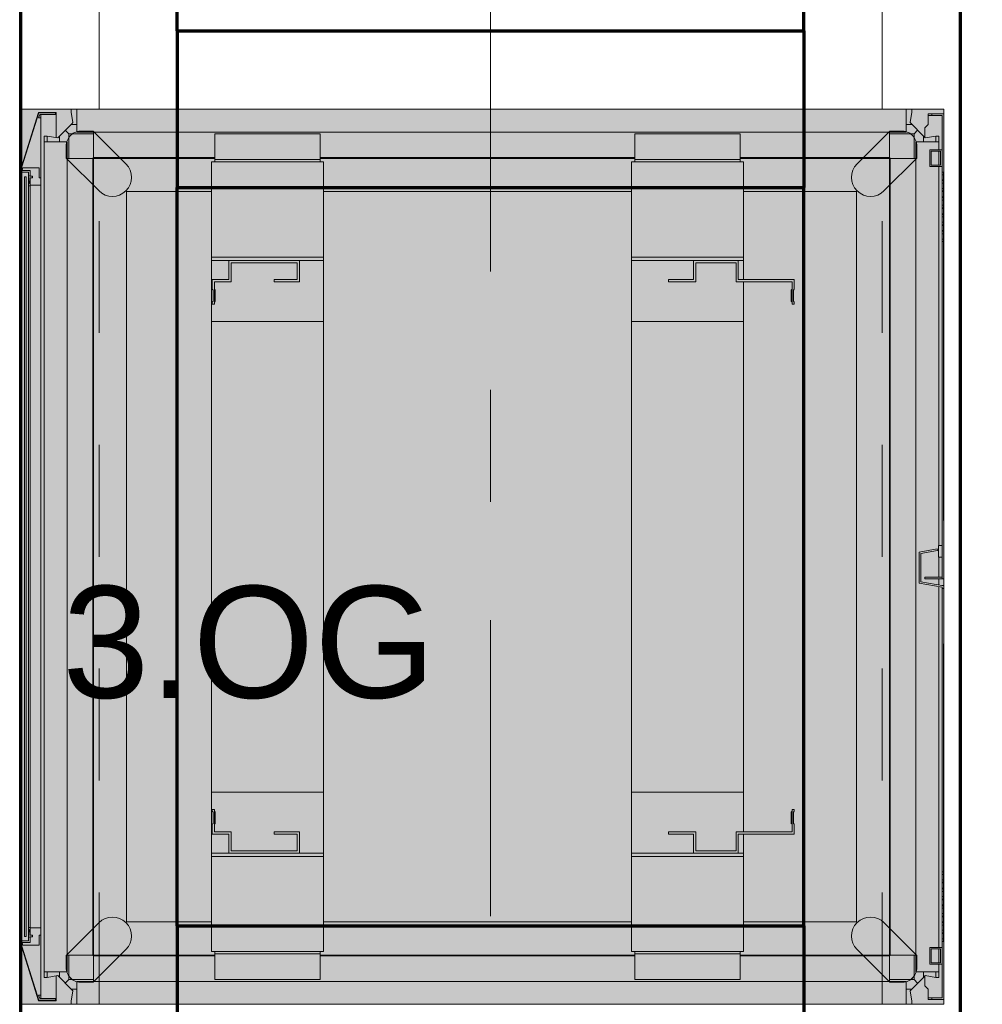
# Model space of a CAD drawing. Header units: metres. Extents: x -4 to 100, y -11 to 17.
# Tile 302 of 656: x 32.509 to 33.37, y 2.59 to 3.47. Entities that reach past the tile are written whole.
import ezdxf

# ---------------------------------------------------------------- set-up
doc = ezdxf.new("R2010")
doc.units = ezdxf.units.M
doc.header["$MEASUREMENT"] = 0
for name, pattern in [('Achse', [0.2, 0.1, -0.05, 0, -0.05]), ('Strichlinie doppelt', [0.546806, 0.264583, -0.105833, 0.070556, -0.105833]), ('Wipeout_Contour', [1, 0, -1])]:
    doc.linetypes.add(name, pattern=pattern)
for name, color, linetype in [('152 - Bemaßung_ Beschriftung.Ausbau', 7, 'Continuous'), ('451 - Universal.Achsen Raster', 7, 'Continuous'), ('653 - Abdeckung.TB Verkofferung', 7, 'Continuous'), ('Neubau_612 - Struktur.Stahlbau', 7, 'Continuous'), ('Neubau_701 - Einrichtung.Möbel', 7, 'Continuous')]:
    doc.layers.add(name, color=color, linetype=linetype)
doc.styles.add('ERSTELLTER_STIL_2', font='txt')
doc.dimstyles.new('ERSTELLTER_STIL__3', dxfattribs={"dimtxt": 0.1, "dimasz": 0.0532, "dimexe": 0.18, "dimexo": 0.0625, "dimgap": 0, "dimtad": 1, "dimzin": 0, "dimdsep": 46, "dimtxsty": 'ERSTELLTER_STIL_2', "dimblk": 'ARROWHEAD_2', "dimblk1": 'ARROWHEAD_2', "dimblk2": 'ARROWHEAD_2', "dimcen": 0.09, "dimse1": 1, "dimse2": 1, "dimclrd": 7, "dimclre": 7, "dimclrt": 7, "dimazin": 0, "dimtfac": 1, "dimtdec": 4, "dimtmove": 0, "dimatfit": 3, "dimfxl": 1, "dimtolj": 1, "dimtzin": 0, "dimarcsym": 0})
doc.dimstyles.new('ERSTELLTER_STIL__5', dxfattribs={"dimtxt": 0.1, "dimasz": 0.0532, "dimexe": 0.18, "dimexo": 0.0625, "dimgap": 0, "dimtad": 1, "dimtih": 1, "dimtoh": 1, "dimzin": 0, "dimdsep": 46, "dimtxsty": 'ERSTELLTER_STIL_2', "dimblk": 'ARROWHEAD_2', "dimblk1": 'ARROWHEAD_2', "dimblk2": 'ARROWHEAD_2', "dimcen": 0.09, "dimse1": 1, "dimse2": 1, "dimclrd": 7, "dimclre": 7, "dimclrt": 7, "dimazin": 0, "dimtfac": 1, "dimtdec": 4, "dimtmove": 0, "dimatfit": 3, "dimfxl": 1, "dimtolj": 1, "dimtzin": 0, "dimarcsym": 0})

# ---------------------------------------------------------------- blocks, each defined once
blk = doc.blocks.new('*D494')
at = {"layer": '152 - Bemaßung_ Beschriftung.Ausbau', "color": 7, "linetype": 'Continuous', "lineweight": 5}
for p, q in [((29.41997, -4.6125), (29.41997, -4.5075)), ((29.28018, -4.525), (29.23977, -4.595)), ((29.44018, -4.525), (29.39977, -4.595)), ((29.25997, -4.56), (29.41997, -4.56)), ((29.41997, -4.56), (36.45999, -4.56))]:
    blk.add_line(p, q, dxfattribs=at)
blk = doc.blocks.new('ARROWHEAD_2')
at = {"color": 0, "linetype": 'Continuous', "lineweight": 0}
for p, q in [((-0.378, -0.655), (0.378, 0.655)), ((0, 0), (-1, 0))]:
    blk.add_line(p, q, dxfattribs=at)
blk = doc.blocks.new('*D495')
at = {"layer": '152 - Bemaßung_ Beschriftung.Ausbau', "color": 7, "linetype": 'Continuous', "lineweight": 5}
for p, q in [((36.45999, -4.6125), (36.45999, -4.5075)), ((29.44018, -4.525), (29.39977, -4.595)), ((36.4802, -4.525), (36.43978, -4.595)), ((29.41997, -4.56), (36.45999, -4.56)), ((36.45999, -4.56), (36.59999, -4.56))]:
    blk.add_line(p, q, dxfattribs=at)
at = {"layer": '152 - Bemaßung_ Beschriftung.Ausbau', "color": 7, "lineweight": 5, "char_height": 0.1, "attachment_point": 7, "style": 'ERSTELLTER_STIL_2'}
for s, insert in [('\\A1;{\\pql;\\fArial|b0|i0|c0|p38;7,04}', (32.73107, -4.54)), ('\\A1;{\\pql;\\fArial|b0|i0|c0|p38;14}', (36.28799, -4.54))]:
    blk.add_mtext(s, dxfattribs=dict(at, insert=insert))
blk = doc.blocks.new('*D667')
at = {"layer": '152 - Bemaßung_ Beschriftung.Ausbau', "color": 7, "linetype": 'Continuous', "lineweight": 5}
for p, q in [((32.21061, 5.21019), (32.28061, 5.16978)), ((32.29811, 5.18998), (32.19311, 5.18998)), ((32.24561, 3.38999), (32.24561, 5.18998)), ((32.21061, 3.4102), (32.28061, 3.36978)), ((32.29811, 3.38999), (32.19311, 3.38999))]:
    blk.add_line(p, q, dxfattribs=at)
at = {"layer": '152 - Bemaßung_ Beschriftung.Ausbau', "color": 7, "lineweight": 5, "insert": (32.22561, 4.15696), "char_height": 0.1, "attachment_point": 7, "rotation": 90, "style": 'ERSTELLTER_STIL_2'}
blk.add_mtext('\\A1;{\\pql;\\fArial|b0|i0|c0|p38;1,80}', dxfattribs=at)
blk = doc.blocks.new('*D669')
at = {"layer": '152 - Bemaßung_ Beschriftung.Ausbau', "color": 7, "linetype": 'Continuous', "lineweight": 5}
for p, q in [((34.17469, 5.8285), (34.17469, 5.86273)), ((34.20969, 5.80829), (34.13969, 5.84871)), ((34.22719, 5.8285), (34.12219, 5.8285)), ((34.17469, 0.255), (34.17469, 5.8285)), ((34.13969, 0.27521), (34.20969, 0.23479)), ((34.22719, 0.255), (34.12219, 0.255)), ((34.17469, 0.22077), (34.17469, 0.255))]:
    blk.add_line(p, q, dxfattribs=at)
at = {"layer": '152 - Bemaßung_ Beschriftung.Ausbau', "color": 7, "lineweight": 5, "insert": (34.17409, 2.85864), "char_height": 0.1, "attachment_point": 7, "rotation": 90, "style": 'ERSTELLTER_STIL_2'}
blk.add_mtext('\\A1;{\\pql;\\fArial|b0|i0|c0|p38;5,57\\fArial|b0|i0|c0|p38;\\A1{\\H.66x;\\S35^  ;}}', dxfattribs=at)
blk = doc.blocks.new('*D713')
at = {"layer": '152 - Bemaßung_ Beschriftung.Ausbau', "color": 7, "linetype": 'Continuous', "lineweight": 5}
for p, q in [((45.78033, 0.245), (45.78033, 3.72)), ((45.74533, 0.26521), (45.81533, 0.22479)), ((45.83283, 0.245), (45.72783, 0.245)), ((45.78033, 0.005), (45.78033, 0.245)), ((45.74533, 0.02521), (45.81533, -0.01521)), ((45.83283, 0.005), (45.72783, 0.005)), ((45.78033, -0.07), (45.78033, 0.005))]:
    blk.add_line(p, q, dxfattribs=at)
at = {"color": 254, "linetype": 'Wipeout_Contour', "lineweight": 0, "ltscale": 182.403055}
blk.add_wipeout([(45.66937, -0.10529), (45.66937, 0.06354), (45.52651, 0.06354), (45.52651, -0.10529)], dxfattribs=at).dxf.layer = '152 - Bemaßung_ Beschriftung.Ausbau'
at = {"color": 254, "linetype": 'Wipeout_Contour', "lineweight": 0, "ltscale": 182.853328}
blk.add_wipeout([(45.77908, 0.03036), (45.77908, 0.21964), (45.64158, 0.21964), (45.64158, 0.03036)], dxfattribs=at).dxf.layer = '152 - Bemaßung_ Beschriftung.Ausbau'
at = {"layer": '152 - Bemaßung_ Beschriftung.Ausbau', "color": 7, "lineweight": 5, "insert": (45.76033, 0.04911), "char_height": 0.1, "attachment_point": 7, "rotation": 90, "style": 'ERSTELLTER_STIL_2'}
blk.add_mtext('\\A1;{\\pql;\\fArial|b0|i0|c0|p38;24}', dxfattribs=at)
blk = doc.blocks.new('*D714')
at = {"layer": '152 - Bemaßung_ Beschriftung.Ausbau', "color": 7, "linetype": 'Continuous', "lineweight": 5}
for p, q in [((45.74533, 3.7402), (45.81533, 3.69979)), ((45.83283, 3.72), (45.72783, 3.72)), ((45.78033, 0.245), (45.78033, 3.72)), ((45.74533, 0.26521), (45.81533, 0.22479))]:
    blk.add_line(p, q, dxfattribs=at)
at = {"layer": '152 - Bemaßung_ Beschriftung.Ausbau', "color": 7, "lineweight": 5, "char_height": 0.1, "attachment_point": 7, "rotation": 90, "style": 'ERSTELLTER_STIL_2'}
for s, insert in [('\\A1;{\\pql;\\fArial|b0|i0|c0|p38;17\\fArial|b0|i0|c0|p38;\\A1{\\H.66x;\\S5^  ;}}', (45.76142, 3.49791)), ('\\A1;{\\pql;\\fArial|b0|i0|c0|p38;3,47\\fArial|b0|i0|c0|p38;\\A1{\\H.66x;\\S5^  ;}}', (45.77974, 1.7235))]:
    blk.add_mtext(s, dxfattribs=dict(at, insert=insert))

msp = doc.modelspace()

# ---------------------------------------------------------------- hatches: boundary and pattern name
at = {"layer": '653 - Abdeckung.TB Verkofferung', "linetype": 'Continuous', "lineweight": 0, "true_color": 0x1c1c1c}
msp.add_hatch(color=250, dxfattribs=at).paths.add_polyline_path([(32.50908, 3.38999), (33.33503, 3.38999), (33.33503, 2.58999), (32.50908, 2.58999)])
at = {"layer": '653 - Abdeckung.TB Verkofferung', "linetype": 'Continuous', "lineweight": 13, "true_color": 0x737373}
for points in [[(32.60402, 3.34106), (32.57476, 3.37032), (32.5647, 3.37032, 0.442652), (32.55072, 3.35701), (32.55072, 3.34628), (32.57998, 3.31702, 1)], [(33.25762, 3.34106), (33.28688, 3.37032), (33.29694, 3.37032, -0.442652), (33.31092, 3.35701), (33.31092, 3.34628), (33.28166, 3.31702, -1)], [(32.60402, 2.63892), (32.57476, 2.60966), (32.5647, 2.60966, -0.442652), (32.55072, 2.62297), (32.55072, 2.6337), (32.57998, 2.66296, -1)], [(33.25762, 2.63892), (33.28688, 2.60966), (33.29694, 2.60966, 0.442652), (33.31092, 2.62297), (33.31092, 2.6337), (33.28166, 2.66296, 1)]]:
    msp.add_hatch(color=8, dxfattribs=at).paths.add_polyline_path(points)

# ---------------------------------------------------------------- linework, layer by layer
at = {"layer": '451 - Universal.Achsen Raster', "color": 160, "linetype": 'Strichlinie doppelt', "lineweight": 9, "true_color": 0x3232ff}
msp.add_line((32.92999, -10.585), (32.92999, 16.355), dxfattribs=at)
at = {"layer": '653 - Abdeckung.TB Verkofferung', "color": 1, "linetype": 'Continuous', "lineweight": 18, "flags": 128}
msp.add_lwpolyline([(32.50908, 3.38999), (33.33503, 3.38999), (33.33503, 2.58999), (32.50908, 2.58999)], close=True, dxfattribs=at)
for points in [[(32.60402, 3.34106), (32.57476, 3.37032), (32.5647, 3.37032, 0.442652), (32.55072, 3.35701), (32.55072, 3.34628), (32.57998, 3.31702, 1)], [(33.25762, 3.34106), (33.28688, 3.37032), (33.29694, 3.37032, -0.442652), (33.31092, 3.35701), (33.31092, 3.34628), (33.28166, 3.31702, -1)], [(32.60402, 2.63892), (32.57476, 2.60966), (32.5647, 2.60966, -0.442652), (32.55072, 2.62297), (32.55072, 2.6337), (32.57998, 2.66296, -1)], [(33.25762, 2.63892), (33.28688, 2.60966), (33.29694, 2.60966, 0.442652), (33.31092, 2.62297), (33.31092, 2.6337), (33.28166, 2.66296, 1)]]:
    msp.add_lwpolyline(points, format="xyb", close=True, dxfattribs=at)
at = {"layer": 'Neubau_612 - Struktur.Stahlbau', "color": 1, "linetype": 'Continuous', "lineweight": 70}
for p, q in [((32.50999, 0.38998), (32.50999, 5.40998)), ((32.64999, 3.45999), (32.64999, 5.40998)), ((33.20999, 3.45999), (33.20999, 5.40998)), ((33.34999, 0.38998), (33.34999, 5.40998)), ((32.64999, 3.45999), (33.20999, 3.45999)), ((32.64999, 3.45999), (32.64999, 3.31999)), ((33.20999, 3.45999), (33.20999, 3.31999)), ((32.64999, 2.65999), (32.64999, 3.31999)), ((32.64999, 3.31999), (33.20999, 3.31999)), ((33.20999, 2.65999), (33.20999, 3.31999)), ((32.64999, 2.65999), (33.20999, 2.65999)), ((32.64999, 2.65999), (32.64999, 2.51999)), ((33.20999, 2.65999), (33.20999, 2.51999))]:
    msp.add_line(p, q, dxfattribs=at)
at = {"layer": 'Neubau_612 - Struktur.Stahlbau', "color": 1, "linetype": 'Achse', "lineweight": 9}
for p, q in [((32.57999, 0.38998), (32.57999, 5.40998)), ((33.27999, 0.38998), (33.27999, 5.40998)), ((32.57999, 3.38999), (33.27999, 3.38999))]:
    msp.add_line(p, q, dxfattribs=at)
at = {"layer": 'Neubau_701 - Einrichtung.Möbel', "color": 1, "linetype": 'Continuous', "lineweight": 5}
for p, q in [((32.55508, 3.38999), (32.56008, 3.38999)), ((32.55508, 3.38727), (32.55508, 3.38999)), ((32.56008, 3.38999), (32.56008, 3.36946)), ((33.30155, 3.38999), (33.30655, 3.38999)), ((33.30155, 3.36946), (33.30155, 3.38999)), ((33.30655, 3.38999), (33.30655, 3.38727)), ((32.50958, 3.33357), (32.52609, 3.38662)), ((32.52581, 3.38215), (32.5258, 3.38213)), ((32.5258, 3.38213), (32.52809, 3.38213)), ((32.52708, 3.38514), (32.52581, 3.38215)), ((32.52609, 3.38664), (32.5411, 3.38664)), ((32.52609, 3.38662), (32.52609, 3.38664)), ((32.52809, 3.38514), (32.52708, 3.38514)), ((32.5411, 3.38514), (32.52809, 3.38514)), ((32.52809, 3.38213), (32.52809, 3.32856)), ((32.5411, 3.38664), (32.5411, 3.38514)), ((32.55671, 3.37799), (32.55508, 3.38727)), ((33.30655, 3.38727), (33.30492, 3.37799)), ((33.32103, 3.38578), (33.32453, 3.38578)), ((33.32103, 3.38428), (33.32103, 3.38578)), ((33.32453, 3.38428), (33.32103, 3.38428)), ((33.32453, 3.38578), (33.33503, 3.38578)), ((33.33353, 3.38428), (33.32453, 3.38428)), ((33.33353, 3.35374), (33.33353, 3.38428)), ((32.54305, 3.36432), (32.55569, 3.37698)), ((32.55569, 3.37698), (32.55671, 3.37799)), ((33.30492, 3.37799), (33.31756, 3.36534)), ((32.53106, 3.36095), (32.53106, 3.36596)), ((32.53106, 3.36596), (32.53378, 3.36596)), ((32.53378, 3.36596), (32.54305, 3.36432)), ((32.56008, 3.36946), (32.57509, 3.36946)), ((32.57509, 3.36946), (32.57509, 3.34668)), ((33.28654, 3.36946), (33.30155, 3.36946)), ((33.28654, 3.34668), (33.28654, 3.36946)), ((33.31756, 3.36534), (33.31858, 3.36432)), ((33.31858, 3.36432), (33.32785, 3.36596)), ((33.32785, 3.36596), (33.33057, 3.36596)), ((33.33057, 3.36596), (33.33057, 3.36095)), ((32.55158, 3.36095), (32.53106, 3.36095)), ((32.55158, 3.34593), (32.55158, 3.36095)), ((33.33057, 3.36095), (33.31005, 3.36095)), ((33.31005, 3.36095), (33.31005, 3.34593)), ((33.32253, 3.35374), (33.33353, 3.35374)), ((33.32253, 3.33872), (33.32253, 3.35374)), ((32.57434, 3.34593), (32.55158, 3.34593)), ((32.57509, 3.34668), (32.57434, 3.34593)), ((33.28729, 3.34593), (33.28654, 3.34668)), ((33.31005, 3.34593), (33.28729, 3.34593)), ((33.33228, 3.35249), (33.32378, 3.35249)), ((33.32378, 3.35249), (33.32378, 3.33997)), ((33.33228, 3.33997), (33.33228, 3.35249)), ((32.51192, 3.33758), (32.51141, 3.33509)), ((32.52659, 3.33758), (32.51192, 3.33758)), ((32.52659, 3.32856), (32.52659, 3.33758)), ((33.33353, 3.33872), (33.32253, 3.33872)), ((33.32378, 3.33997), (33.33228, 3.33997)), ((33.33353, 3.33371), (33.33353, 3.33872)), ((32.50958, 3.32156), (32.50958, 3.33357)), ((32.51108, 3.33357), (32.51057, 3.3235)), ((32.51709, 3.33357), (32.51108, 3.33357)), ((32.51141, 3.33509), (32.51141, 3.33507)), ((32.51141, 3.33507), (32.51859, 3.33507)), ((32.51334, 3.32957), (32.51484, 3.32957)), ((32.51334, 3.31993), (32.51334, 3.32957)), ((32.51484, 3.32957), (32.51484, 3.32274)), ((32.51752, 3.3235), (32.51709, 3.33357)), ((32.51859, 3.33507), (32.51859, 3.33007)), ((32.51859, 3.33007), (32.52059, 3.33007)), ((32.51859, 3.32856), (32.51859, 3.32206)), ((32.52059, 3.32856), (32.51859, 3.32856)), ((32.52059, 3.33007), (32.52059, 3.32856)), ((32.52809, 3.32856), (32.52659, 3.32856)), ((33.33378, 3.33371), (33.33353, 3.33371)), ((33.33378, 3.02233), (33.33378, 3.33371)), ((33.33503, 3.33371), (33.33478, 3.33371)), ((33.33478, 3.33371), (33.33478, 3.02233)), ((32.51108, 3.32156), (32.50958, 3.32156)), ((32.51057, 3.3235), (32.51108, 3.3235)), ((32.51108, 3.3235), (32.51108, 3.32229)), ((32.51108, 3.32229), (32.51108, 3.32156)), ((32.51334, 2.65072), (32.51334, 3.31993)), ((32.51484, 3.32274), (32.51484, 3.29954)), ((32.51709, 3.32277), (32.51709, 3.3235)), ((32.51709, 3.3235), (32.51752, 3.3235)), ((32.51709, 3.32156), (32.51709, 3.32277)), ((32.51859, 3.32156), (32.51709, 3.32156)), ((32.51859, 3.32206), (32.51859, 3.32156)), ((32.51484, 3.29954), (32.51484, 2.65072)), ((32.69617, 3.25482), (32.75921, 3.25482)), ((32.69617, 3.2378), (32.69617, 3.25482)), ((32.75721, 3.25282), (32.69817, 3.25282)), ((32.69817, 3.25282), (32.69817, 3.2358)), ((32.75721, 3.2378), (32.75721, 3.25282)), ((32.75921, 3.25482), (32.75921, 3.2358)), ((33.11143, 3.2378), (33.11143, 3.25482)), ((33.11143, 3.25482), (33.15145, 3.25482)), ((33.11343, 3.25282), (33.11343, 3.2358)), ((33.14945, 3.25282), (33.11343, 3.25282)), ((33.14945, 3.2358), (33.14945, 3.25282)), ((33.15145, 3.25482), (33.15145, 3.2378)), ((32.68116, 3.22904), (32.68116, 3.2378)), ((32.68116, 3.2378), (32.69617, 3.2378)), ((32.69817, 3.2358), (32.68316, 3.2358)), ((32.68316, 3.2358), (32.68316, 3.22904)), ((32.73669, 3.2358), (32.73669, 3.2378)), ((32.73669, 3.2378), (32.75721, 3.2378)), ((32.75921, 3.2358), (32.73669, 3.2358)), ((33.08891, 3.2378), (33.11143, 3.2378)), ((33.08891, 3.2358), (33.08891, 3.2378)), ((33.11343, 3.2358), (33.08891, 3.2358)), ((33.19948, 3.2358), (33.14945, 3.2358)), ((33.15145, 3.2378), (33.20148, 3.2378)), ((33.19948, 3.22904), (33.19948, 3.2358)), ((33.20148, 3.2378), (33.20148, 3.22904)), ((32.68196, 3.22824), (32.68116, 3.22904)), ((32.68196, 3.21832), (32.68196, 3.22824)), ((32.68316, 3.22904), (32.68396, 3.22824)), ((32.68396, 3.22824), (32.68396, 3.21832)), ((33.19868, 3.22824), (33.19948, 3.22904)), ((33.19868, 3.21832), (33.19868, 3.22824)), ((33.20148, 3.22904), (33.20068, 3.22824)), ((33.20068, 3.22824), (33.20068, 3.21832)), ((32.68116, 3.21752), (32.68196, 3.21832)), ((32.68116, 3.21577), (32.68116, 3.21752)), ((32.68316, 3.21577), (32.68116, 3.21577)), ((32.68396, 3.21832), (32.68316, 3.21752)), ((32.68316, 3.21752), (32.68316, 3.21577)), ((33.19948, 3.21752), (33.19868, 3.21832)), ((33.19948, 3.21577), (33.19948, 3.21752)), ((33.20148, 3.21577), (33.19948, 3.21577)), ((33.20068, 3.21832), (33.20148, 3.21752)), ((33.20148, 3.21752), (33.20148, 3.21577)), ((33.33353, 3.00005), (33.33353, 3.02233)), ((33.33353, 3.02233), (33.33378, 3.02233)), ((33.33478, 3.02233), (33.33503, 3.02233)), ((33.31302, 2.99421), (33.32908, 2.99704)), ((33.31302, 2.96644), (33.31302, 2.99421)), ((33.32934, 2.99557), (33.31452, 2.99295)), ((33.31452, 2.99295), (33.31452, 2.9677)), ((33.32908, 2.99704), (33.32934, 2.99557)), ((33.33043, 2.98953), (33.33043, 3.00005)), ((33.33043, 3.00005), (33.33353, 3.00005)), ((33.33353, 2.98953), (33.33043, 2.98953)), ((33.33353, 2.97176), (33.33353, 2.98953)), ((33.33353, 2.96282), (33.31302, 2.96644)), ((33.31452, 2.9677), (33.33503, 2.96408)), ((33.31802, 2.97026), (33.31802, 2.97176)), ((33.31802, 2.97176), (33.33353, 2.97176)), ((33.33353, 2.97026), (33.31802, 2.97026)), ((33.33503, 2.97026), (33.33353, 2.97026)), ((33.33353, 2.96156), (33.33353, 2.96282)), ((33.33353, 2.91229), (33.33353, 2.96156)), ((33.33503, 2.96408), (33.33503, 2.96156)), ((33.33378, 2.91229), (33.33353, 2.91229)), ((33.33378, 2.64626), (33.33378, 2.91229)), ((33.33478, 2.91229), (33.33478, 2.64626)), ((33.33503, 2.91229), (33.33478, 2.91229)), ((32.68116, 2.76246), (32.68116, 2.76421)), ((32.68116, 2.76421), (32.68316, 2.76421)), ((32.68316, 2.76421), (32.68316, 2.76246)), ((33.19948, 2.76246), (33.19948, 2.76421)), ((33.19948, 2.76421), (33.20148, 2.76421)), ((33.20148, 2.76421), (33.20148, 2.76246)), ((32.68196, 2.76166), (32.68116, 2.76246)), ((32.68196, 2.75173), (32.68196, 2.76166)), ((32.68316, 2.76246), (32.68396, 2.76166)), ((32.68396, 2.76166), (32.68396, 2.75173)), ((33.19868, 2.76166), (33.19948, 2.76246)), ((33.19868, 2.75173), (33.19868, 2.76166)), ((33.20148, 2.76246), (33.20068, 2.76166)), ((33.20068, 2.76166), (33.20068, 2.75173)), ((32.68116, 2.75093), (32.68196, 2.75173)), ((32.68116, 2.74218), (32.68116, 2.75093)), ((32.68396, 2.75173), (32.68316, 2.75093)), ((32.68316, 2.75093), (32.68316, 2.74418)), ((33.19948, 2.75093), (33.19868, 2.75173)), ((33.19948, 2.74418), (33.19948, 2.75093)), ((33.20068, 2.75173), (33.20148, 2.75093)), ((33.20148, 2.75093), (33.20148, 2.74218)), ((32.69617, 2.74218), (32.68116, 2.74218)), ((32.68316, 2.74418), (32.69817, 2.74418)), ((32.69617, 2.72516), (32.69617, 2.74218)), ((32.69817, 2.74418), (32.69817, 2.72716)), ((32.73669, 2.74418), (32.75921, 2.74418)), ((32.73669, 2.74218), (32.73669, 2.74418)), ((32.75721, 2.74218), (32.73669, 2.74218)), ((32.75721, 2.72716), (32.75721, 2.74218)), ((32.75921, 2.74418), (32.75921, 2.72516)), ((33.08891, 2.74218), (33.08891, 2.74418)), ((33.08891, 2.74418), (33.11343, 2.74418)), ((33.11143, 2.74218), (33.08891, 2.74218)), ((33.11143, 2.72516), (33.11143, 2.74218)), ((33.11343, 2.74418), (33.11343, 2.72716)), ((33.14945, 2.72716), (33.14945, 2.74418)), ((33.14945, 2.74418), (33.19948, 2.74418)), ((33.20148, 2.74218), (33.15145, 2.74218)), ((33.15145, 2.74218), (33.15145, 2.72516)), ((32.75921, 2.72516), (32.69617, 2.72516)), ((32.69817, 2.72716), (32.75721, 2.72716)), ((33.15145, 2.72516), (33.11143, 2.72516)), ((33.11343, 2.72716), (33.14945, 2.72716)), ((32.50958, 2.64672), (32.50958, 2.65873)), ((32.50958, 2.65873), (32.51108, 2.65873)), ((32.51108, 2.65873), (32.51108, 2.65678)), ((32.51709, 2.65678), (32.51709, 2.65873)), ((32.51709, 2.65873), (32.51859, 2.65873)), ((32.51859, 2.65873), (32.51859, 2.65823)), ((32.51859, 2.65823), (32.51859, 2.65172)), ((32.51058, 2.65678), (32.51108, 2.64672)), ((32.51108, 2.65678), (32.51058, 2.65678)), ((32.51484, 2.65072), (32.51334, 2.65072)), ((32.51752, 2.65678), (32.51709, 2.65678)), ((32.51709, 2.64672), (32.51752, 2.65678)), ((32.51859, 2.65172), (32.52059, 2.65172)), ((32.52059, 2.65022), (32.51859, 2.65022)), ((32.51859, 2.65022), (32.51859, 2.64521)), ((32.52059, 2.65172), (32.52059, 2.65022)), ((32.52659, 2.64271), (32.52659, 2.65172)), ((32.52659, 2.65172), (32.52809, 2.65172)), ((32.52809, 2.65172), (32.52809, 2.59815)), ((32.50959, 2.6467), (32.50958, 2.64672)), ((32.52609, 2.59365), (32.50959, 2.6467)), ((32.51108, 2.64672), (32.51709, 2.64672)), ((32.51859, 2.64521), (32.51141, 2.64521)), ((32.51141, 2.64521), (32.51192, 2.64273)), ((32.51192, 2.64273), (32.51192, 2.64271)), ((32.51192, 2.64271), (32.52659, 2.64271)), ((33.32253, 2.62574), (33.32253, 2.64075)), ((33.32253, 2.64075), (33.33353, 2.64075)), ((33.33353, 2.64075), (33.33353, 2.64626)), ((33.33353, 2.64626), (33.33378, 2.64626)), ((33.33478, 2.64626), (33.33503, 2.64626)), ((32.55158, 2.61902), (32.55158, 2.63404)), ((32.55158, 2.63404), (32.57434, 2.63404)), ((32.57434, 2.63404), (32.57509, 2.63329)), ((32.57509, 2.63329), (32.57509, 2.61051)), ((33.28654, 2.63329), (33.28729, 2.63404)), ((33.28654, 2.61051), (33.28654, 2.63329)), ((33.28729, 2.63404), (33.31005, 2.63404)), ((33.31005, 2.63404), (33.31005, 2.61902)), ((33.33228, 2.6395), (33.32378, 2.6395)), ((33.32378, 2.6395), (33.32378, 2.62699)), ((33.33228, 2.62699), (33.33228, 2.6395)), ((33.33353, 2.62574), (33.32253, 2.62574)), ((33.32378, 2.62699), (33.33228, 2.62699)), ((33.33353, 2.5957), (33.33353, 2.62574)), ((32.53106, 2.61402), (32.53106, 2.61902)), ((32.53106, 2.61902), (32.55158, 2.61902)), ((32.53378, 2.61402), (32.53106, 2.61402)), ((32.54305, 2.61565), (32.53378, 2.61402)), ((32.55569, 2.603), (32.54305, 2.61565)), ((33.31756, 2.61463), (33.30492, 2.60198)), ((33.31005, 2.61902), (33.33057, 2.61902)), ((33.31858, 2.61565), (33.31756, 2.61463)), ((33.32785, 2.61402), (33.31858, 2.61565)), ((33.33057, 2.61402), (33.32785, 2.61402)), ((33.33057, 2.61902), (33.33057, 2.61402)), ((32.57509, 2.61051), (32.56008, 2.61051)), ((32.56008, 2.61051), (32.56008, 2.58999)), ((33.30155, 2.61051), (33.28654, 2.61051)), ((33.30155, 2.58999), (33.30155, 2.61051)), ((32.52809, 2.59815), (32.5258, 2.59815)), ((32.5258, 2.59815), (32.52707, 2.59517)), ((32.55508, 2.59271), (32.55671, 2.60198)), ((32.55671, 2.60198), (32.55569, 2.603)), ((33.30492, 2.60198), (33.30655, 2.59271)), ((32.5411, 2.59365), (32.52609, 2.59365)), ((32.52707, 2.59517), (32.52708, 2.59515)), ((32.52708, 2.59515), (32.52809, 2.59515)), ((32.52809, 2.59515), (32.5411, 2.59515)), ((32.5411, 2.59515), (32.5411, 2.59365)), ((32.55508, 2.58999), (32.55508, 2.59271)), ((32.56008, 2.58999), (32.55508, 2.58999)), ((33.30655, 2.58999), (33.30155, 2.58999)), ((33.30655, 2.59271), (33.30655, 2.58999)), ((33.32103, 2.5942), (33.32103, 2.5957)), ((33.32103, 2.5957), (33.32453, 2.5957)), ((33.32453, 2.5942), (33.32103, 2.5942)), ((33.32453, 2.5957), (33.33353, 2.5957)), ((33.33503, 2.5942), (33.32453, 2.5942))]:
    msp.add_line(p, q, dxfattribs=at)
at = {"layer": 'Neubau_701 - Einrichtung.Möbel', "color": 1, "linetype": 'Continuous', "lineweight": 13}
for p, q in [((33.30155, 3.38999), (32.56008, 3.38999)), ((32.52579, 3.38712), (32.50908, 3.33357)), ((32.5416, 3.38714), (32.52579, 3.38714)), ((32.52579, 3.38714), (32.52579, 3.38712)), ((32.52809, 3.38514), (32.52809, 3.38213)), ((32.5411, 3.38514), (32.5416, 3.38514)), ((32.5416, 3.38714), (32.5416, 3.38514)), ((32.5416, 3.36458), (32.5416, 3.38514)), ((33.32103, 3.37637), (33.32103, 3.38428)), ((33.32453, 3.38428), (33.32453, 3.38578)), ((33.33503, 3.38578), (33.33503, 3.33371)), ((32.54988, 3.37116), (32.55308, 3.36796)), ((32.55569, 3.37698), (32.55508, 3.37636)), ((32.56008, 3.37636), (32.55508, 3.37636)), ((33.30655, 3.37636), (33.30155, 3.37636)), ((33.31175, 3.37116), (33.30855, 3.36796)), ((33.32103, 3.37637), (33.31802, 3.37336)), ((33.31802, 3.37336), (33.31802, 3.36488)), ((32.53378, 3.36596), (32.53378, 3.36095)), ((32.54468, 3.36095), (32.54468, 3.36596)), ((32.57509, 3.36796), (32.55308, 3.36796)), ((32.55308, 3.36796), (32.55308, 3.34593)), ((32.55382, 3.36581), (32.55308, 3.36475)), ((32.55521, 3.3672), (32.55382, 3.36581)), ((32.55628, 3.36796), (32.55521, 3.3672)), ((32.57509, 3.36946), (33.28654, 3.36946)), ((32.68366, 3.34493), (32.68366, 3.36796)), ((32.77772, 3.36796), (32.68366, 3.36796)), ((32.77772, 3.34493), (32.77772, 3.36796)), ((33.0589, 3.34493), (33.0589, 3.36796)), ((33.15295, 3.36796), (33.0589, 3.36796)), ((33.15295, 3.36796), (33.15295, 3.34493)), ((33.30855, 3.36796), (33.28654, 3.36796)), ((33.30641, 3.36722), (33.30534, 3.36796)), ((33.3078, 3.36583), (33.30641, 3.36722)), ((33.30855, 3.36475), (33.3078, 3.36583)), ((33.30855, 3.34593), (33.30855, 3.36796)), ((33.31756, 3.36534), (33.31695, 3.36596)), ((33.31695, 3.36095), (33.31695, 3.36596)), ((33.32785, 3.36596), (33.32785, 3.36095)), ((32.53106, 2.61902), (32.53106, 3.36095)), ((33.33057, 3.36095), (33.33057, 3.35374)), ((33.33353, 3.35374), (33.33353, 3.33872)), ((32.55158, 2.63404), (32.55158, 3.34593)), ((32.57434, 3.34593), (32.57509, 3.34593)), ((32.57434, 2.63404), (32.57434, 3.34593)), ((32.57509, 3.34668), (32.68366, 3.34668)), ((32.57509, 3.34593), (32.57509, 3.34668)), ((32.57509, 3.34593), (32.68366, 3.34593)), ((32.57509, 2.63404), (32.57509, 3.34593)), ((32.68366, 3.34293), (32.68366, 3.34493)), ((32.77772, 3.34493), (32.68366, 3.34493)), ((32.77772, 3.34668), (33.0589, 3.34668)), ((32.77772, 3.34593), (33.0589, 3.34593)), ((32.77772, 3.34493), (32.77772, 3.34293)), ((33.0589, 3.34293), (33.0589, 3.34493)), ((33.15295, 3.34493), (33.0589, 3.34493)), ((33.15295, 3.34668), (33.28654, 3.34668)), ((33.15295, 3.34593), (33.28654, 3.34593)), ((33.15295, 3.34493), (33.15295, 3.34293)), ((33.28654, 3.34668), (33.28654, 3.34593)), ((33.28654, 3.34593), (33.28729, 3.34593)), ((33.28654, 3.34593), (33.28654, 2.63404)), ((33.28729, 3.34593), (33.28729, 2.63404)), ((33.31005, 3.34593), (33.31005, 2.63404)), ((33.33057, 3.35249), (33.33057, 3.33997)), ((32.68066, 3.34293), (32.68366, 3.34293)), ((32.68066, 3.25782), (32.68066, 3.34293)), ((32.77772, 3.34293), (32.68366, 3.34293)), ((32.78072, 3.34293), (32.77772, 3.34293)), ((32.78072, 3.25782), (32.78072, 3.34293)), ((33.0589, 3.34293), (33.05589, 3.34293)), ((33.05589, 3.34293), (33.05589, 3.25782)), ((33.0589, 3.34293), (33.15295, 3.34293)), ((33.15596, 3.34293), (33.15295, 3.34293)), ((33.15596, 3.34293), (33.15596, 3.25782)), ((33.33057, 3.33872), (33.33057, 3.00005)), ((32.50908, 3.33357), (32.50908, 3.32156)), ((32.51108, 3.3235), (32.51108, 3.33357)), ((32.51334, 3.32957), (32.51334, 3.31993)), ((32.51484, 3.32274), (32.51484, 3.32957)), ((32.51709, 3.3235), (32.51709, 3.33357)), ((32.52809, 3.32206), (32.52809, 3.32856)), ((33.33353, 3.33371), (33.33353, 3.02233)), ((33.33478, 3.33371), (33.33378, 3.33371)), ((33.33378, 3.3314), (33.33478, 3.3314)), ((33.33478, 3.32678), (33.33378, 3.32678)), ((33.33503, 3.02233), (33.33503, 3.33371)), ((32.50958, 3.32156), (32.50908, 3.32156)), ((32.50958, 2.65873), (32.50958, 3.32156)), ((32.51108, 2.65873), (32.51108, 3.32156)), ((32.51484, 3.32274), (32.51484, 3.29954)), ((32.51709, 3.32277), (32.51709, 3.3235)), ((32.51709, 3.32156), (32.51709, 2.65873)), ((32.52809, 3.32206), (32.51859, 3.32206)), ((32.51859, 3.32156), (32.51859, 2.65873)), ((32.52809, 3.32206), (32.52809, 2.65823)), ((33.33478, 3.32617), (33.33378, 3.32617)), ((33.33378, 3.32386), (33.33478, 3.32386)), ((33.33478, 3.31923), (33.33378, 3.31923)), ((32.60461, 2.66358), (32.60461, 3.3164)), ((32.68066, 3.3164), (32.60461, 3.3164)), ((33.05589, 3.3164), (32.78072, 3.3164)), ((33.25702, 3.3164), (33.15596, 3.3164)), ((33.25702, 3.3164), (33.25702, 2.66358)), ((33.33478, 3.31692), (33.33378, 3.31692)), ((33.33378, 3.31631), (33.33478, 3.31631)), ((33.33478, 3.31169), (33.33378, 3.31169)), ((33.33478, 3.31108), (33.33378, 3.31108)), ((33.33378, 3.30877), (33.33478, 3.30877)), ((33.33478, 3.30415), (33.33378, 3.30415)), ((33.33478, 3.30183), (33.33378, 3.30183)), ((33.33378, 3.30123), (33.33478, 3.30123)), ((33.33478, 3.2966), (33.33378, 3.2966)), ((33.33478, 3.296), (33.33378, 3.296)), ((33.33378, 3.29368), (33.33478, 3.29368)), ((33.33478, 3.28906), (33.33378, 3.28906)), ((33.33378, 3.28675), (33.33478, 3.28675)), ((33.33378, 3.28614), (33.33478, 3.28614)), ((33.33378, 3.28151), (33.33478, 3.28151)), ((33.33378, 3.28091), (33.33478, 3.28091)), ((33.33478, 3.2786), (33.33378, 3.2786)), ((33.33378, 3.27397), (33.33478, 3.27397)), ((33.33378, 3.27166), (33.33478, 3.27166)), ((32.68066, 3.25782), (32.78072, 3.25782)), ((32.68066, 3.25782), (32.68066, 3.25482)), ((32.78072, 3.25482), (32.78072, 3.25782)), ((33.05589, 3.25782), (33.15596, 3.25782)), ((33.05589, 3.25782), (33.05589, 3.25482)), ((33.15596, 3.25482), (33.15596, 3.25782)), ((32.68066, 3.25482), (32.69617, 3.25482)), ((32.68066, 3.25482), (32.68066, 3.20025)), ((32.75921, 3.25482), (32.78072, 3.25482)), ((32.78072, 3.25482), (32.78072, 3.20025)), ((33.05589, 3.25482), (33.11143, 3.25482)), ((33.05589, 3.25482), (33.05589, 3.20025)), ((33.15145, 3.25482), (33.15596, 3.25482)), ((33.15596, 3.25482), (33.15596, 3.2378)), ((33.15596, 3.2358), (33.15596, 3.20025)), ((32.68316, 3.22904), (32.68316, 3.21752)), ((33.19948, 3.21752), (33.19948, 3.22904)), ((32.78072, 3.20025), (32.68066, 3.20025)), ((32.68066, 2.77973), (32.68066, 3.20025)), ((32.78072, 2.77973), (32.78072, 3.20025)), ((33.15596, 3.20025), (33.05589, 3.20025)), ((33.05589, 3.20025), (33.05589, 2.77973)), ((33.15596, 3.20025), (33.15596, 2.77973)), ((33.33503, 3.02233), (33.33503, 2.97026)), ((33.33353, 3.00005), (33.33353, 2.98953)), ((33.33057, 2.98953), (33.33057, 2.97176)), ((33.33057, 2.97026), (33.33057, 2.96486)), ((33.33353, 2.97176), (33.33353, 2.97026)), ((33.33057, 2.96334), (33.33057, 2.64075)), ((33.33353, 2.96436), (33.33343, 2.96436)), ((33.33353, 2.96434), (33.33353, 2.96436)), ((33.33353, 2.96436), (33.33503, 2.96436)), ((33.33503, 2.96156), (33.33353, 2.96156)), ((33.33503, 2.96408), (33.33503, 2.96436)), ((33.33503, 2.96156), (33.33503, 2.91229)), ((33.33353, 2.64626), (33.33353, 2.91229)), ((33.33503, 2.64626), (33.33503, 2.91229)), ((32.68066, 2.72516), (32.68066, 2.77973)), ((32.68066, 2.77973), (32.78072, 2.77973)), ((32.78072, 2.72516), (32.78072, 2.77973)), ((33.05589, 2.72516), (33.05589, 2.77973)), ((33.05589, 2.77973), (33.15596, 2.77973)), ((33.15596, 2.74418), (33.15596, 2.77973)), ((32.68316, 2.76246), (32.68316, 2.75093)), ((33.19948, 2.75093), (33.19948, 2.76246)), ((33.15596, 2.72516), (33.15596, 2.74218)), ((32.69617, 2.72516), (32.68066, 2.72516)), ((32.68066, 2.72516), (32.68066, 2.72215)), ((32.78072, 2.72215), (32.68066, 2.72215)), ((32.68066, 2.63705), (32.68066, 2.72215)), ((32.78072, 2.72516), (32.75921, 2.72516)), ((32.78072, 2.72215), (32.78072, 2.72516)), ((32.78072, 2.63705), (32.78072, 2.72215)), ((33.11143, 2.72516), (33.05589, 2.72516)), ((33.05589, 2.72516), (33.05589, 2.72215)), ((33.15596, 2.72215), (33.05589, 2.72215)), ((33.05589, 2.72215), (33.05589, 2.63705)), ((33.15596, 2.72516), (33.15145, 2.72516)), ((33.15596, 2.72215), (33.15596, 2.72516)), ((33.15596, 2.72215), (33.15596, 2.63705)), ((33.33478, 2.70832), (33.33378, 2.70832)), ((33.33478, 2.70601), (33.33378, 2.70601)), ((33.33478, 2.70138), (33.33378, 2.70138)), ((33.33378, 2.69907), (33.33478, 2.69907)), ((33.33478, 2.69846), (33.33378, 2.69846)), ((33.33478, 2.69384), (33.33378, 2.69384)), ((33.33478, 2.69323), (33.33378, 2.69323)), ((33.33478, 2.69092), (33.33378, 2.69092)), ((33.33478, 2.68629), (33.33378, 2.68629)), ((33.33378, 2.68398), (33.33478, 2.68398)), ((33.33378, 2.68337), (33.33478, 2.68337)), ((33.33478, 2.67875), (33.33378, 2.67875)), ((33.33478, 2.67814), (33.33378, 2.67814)), ((33.33378, 2.67583), (33.33478, 2.67583)), ((33.33478, 2.67121), (33.33378, 2.67121)), ((33.33378, 2.66889), (33.33478, 2.66889)), ((33.33478, 2.66829), (33.33378, 2.66829)), ((32.50958, 2.65873), (32.50908, 2.65873)), ((32.50908, 2.65873), (32.50908, 2.64671)), ((32.51859, 2.65823), (32.52809, 2.65823)), ((32.52809, 2.65823), (32.52809, 2.65172)), ((32.68066, 2.66358), (32.60461, 2.66358)), ((33.05589, 2.66358), (32.78072, 2.66358)), ((33.25702, 2.66358), (33.15596, 2.66358)), ((33.33478, 2.66366), (33.33378, 2.66366)), ((33.33478, 2.66305), (33.33378, 2.66305)), ((33.33478, 2.66074), (33.33378, 2.66074)), ((32.51108, 2.64672), (32.51108, 2.65678)), ((32.51709, 2.64672), (32.51709, 2.65678)), ((33.33478, 2.65612), (33.33378, 2.65612)), ((33.33378, 2.65381), (33.33478, 2.65381)), ((33.33478, 2.6532), (33.33378, 2.6532)), ((32.50908, 2.64671), (32.50909, 2.64669)), ((32.50909, 2.64669), (32.52579, 2.59315)), ((33.33353, 2.62574), (33.33353, 2.64075)), ((33.33478, 2.64857), (33.33378, 2.64857)), ((33.33378, 2.64626), (33.33478, 2.64626)), ((33.33503, 2.64626), (33.33503, 2.5942)), ((32.55308, 2.63404), (32.55308, 2.61202)), ((32.57509, 2.63404), (32.57434, 2.63404)), ((32.57509, 2.63329), (32.57509, 2.63404)), ((32.57509, 2.63404), (32.68366, 2.63404)), ((32.68366, 2.63329), (32.57509, 2.63329)), ((32.68066, 2.63705), (32.68366, 2.63705)), ((32.68366, 2.63504), (32.68366, 2.63705)), ((32.77772, 2.63705), (32.68366, 2.63705)), ((32.68366, 2.61202), (32.68366, 2.63504)), ((32.68366, 2.63504), (32.77772, 2.63504)), ((32.77772, 2.63705), (32.78072, 2.63705)), ((32.77772, 2.63705), (32.77772, 2.63504)), ((32.77772, 2.63504), (32.77772, 2.61202)), ((32.77772, 2.63404), (33.0589, 2.63404)), ((33.0589, 2.63329), (32.77772, 2.63329)), ((33.05589, 2.63705), (33.0589, 2.63705)), ((33.0589, 2.63705), (33.15295, 2.63705)), ((33.0589, 2.63504), (33.0589, 2.63705)), ((33.0589, 2.61202), (33.0589, 2.63504)), ((33.0589, 2.63504), (33.15295, 2.63504)), ((33.15596, 2.63705), (33.15295, 2.63705)), ((33.15295, 2.63705), (33.15295, 2.63504)), ((33.15295, 2.63504), (33.15295, 2.61202)), ((33.15295, 2.63404), (33.28654, 2.63404)), ((33.28654, 2.63329), (33.15295, 2.63329)), ((33.28654, 2.63404), (33.28729, 2.63404)), ((33.28654, 2.63404), (33.28654, 2.63329)), ((33.30855, 2.61202), (33.30855, 2.63404)), ((33.33057, 2.6395), (33.33057, 2.62699)), ((33.33057, 2.62574), (33.33057, 2.61902)), ((32.53378, 2.61902), (32.53378, 2.61402)), ((32.5416, 2.59515), (32.5416, 2.6154)), ((32.54468, 2.61902), (32.54468, 2.61402)), ((32.55308, 2.61522), (32.55383, 2.61415)), ((32.55383, 2.61415), (32.55522, 2.61276)), ((33.30642, 2.61277), (33.30781, 2.61416)), ((33.30781, 2.61416), (33.30855, 2.61523)), ((33.31695, 2.61402), (33.31695, 2.61902)), ((33.31695, 2.61402), (33.31756, 2.61463)), ((33.31802, 2.6151), (33.31802, 2.60661)), ((33.32785, 2.61902), (33.32785, 2.61402)), ((32.55308, 2.61202), (32.54988, 2.60882)), ((32.55308, 2.61202), (32.57509, 2.61202)), ((32.55522, 2.61276), (32.55628, 2.61202)), ((33.28654, 2.61051), (32.57509, 2.61051)), ((32.68366, 2.61202), (32.77772, 2.61202)), ((33.0589, 2.61202), (33.15295, 2.61202)), ((33.28654, 2.61202), (33.30855, 2.61202)), ((33.30535, 2.61202), (33.30642, 2.61277)), ((33.31175, 2.60882), (33.30855, 2.61202)), ((33.31802, 2.60661), (33.32103, 2.60361)), ((32.52809, 2.59815), (32.52809, 2.59515)), ((32.55508, 2.60362), (32.55569, 2.603)), ((32.55508, 2.60362), (32.56008, 2.60362)), ((33.30155, 2.60362), (33.30655, 2.60362)), ((33.32103, 2.60361), (33.32103, 2.5957)), ((32.52579, 2.59315), (32.5416, 2.59315)), ((32.5411, 2.59515), (32.5416, 2.59515)), ((32.5416, 2.59315), (32.5416, 2.59515)), ((32.56008, 2.58999), (33.30155, 2.58999)), ((33.32453, 2.5957), (33.32453, 2.5942))]:
    msp.add_line(p, q, dxfattribs=at)

# ---------------------------------------------------------------- texts
at = {"layer": '152 - Bemaßung_ Beschriftung.Ausbau', "color": 7, "linetype": 'Continuous', "lineweight": 5, "insert": (32.5472, 2.86245), "char_height": 0.1, "attachment_point": 7, "style": 'ERSTELLTER_STIL_2'}
msp.add_mtext('\\A1;{\\pql;\\fArial|b0|i0|c0|p38;3.OG}', dxfattribs=at)

# ---------------------------------------------------------------- dimensions: what is measured, and where the dimension line sits
at = {"layer": '152 - Bemaßung_ Beschriftung.Ausbau', "color": 7, "linetype": 'Continuous', "lineweight": 5}
for base, p1, p2, picture, middle in [((34.17469, 5.8285), (33.08999, 0.255), (36.45999, 5.8285), '*D669', (34.10469, 3.1617)), ((32.24561, 5.18998), (32.50908, 3.38999), (35.30202, 5.18998), '*D667', (32.17561, 4.28684))]:
    dim = msp.add_linear_dim(base=base, p1=p1, p2=p2, angle=90, dimstyle='ERSTELLTER_STIL__3', dxfattribs=at)
    dim.commit()
    dim.dimension.update_dxf_attribs({"geometry": picture, "text_midpoint": middle, "dimtype": 160, "text_rotation": 90})
for base, p1, p2, picture, middle in [((36.45999, -4.56), (29.41997, 3.10974), (36.45999, 3.26424), '*D495', (32.86095, -4.49)), ((29.41997, -4.56), (29.25997, 3.10974), (29.41997, 3.10974), '*D494', (29.16421, -4.49))]:
    dim = msp.add_linear_dim(base=base, p1=p1, p2=p2, angle=0, dimstyle='ERSTELLTER_STIL__5', dxfattribs=at)
    dim.commit()
    dim.dimension.update_dxf_attribs({"geometry": picture, "text_midpoint": middle, "dimtype": 160})

# ---------------------------------------------------------------- next in the draw order: dimensions: what is measured, and where the dimension line sits
dim = msp.add_linear_dim(base=(45.78033, 0.245), p1=(21.9375, 0.005), p2=(22.1775, 0.245), angle=90, dimstyle='ERSTELLTER_STIL__3', dxfattribs=at)
dim.commit()
dim.dimension.update_dxf_attribs({"geometry": '*D713', "text_midpoint": (45.71033, 0.12535), "dimtype": 160, "text_rotation": 90})

# ---------------------------------------------------------------- next in the draw order: dimensions: what is measured, and where the dimension line sits
dim = msp.add_linear_dim(base=(45.780333, 3.719998), p1=(22.1775, 0.245), p2=(44.709987, 3.719998), angle=90, dimstyle='ERSTELLTER_STIL__3', dxfattribs=at)
dim.commit()
dim.dimension.update_dxf_attribs({"geometry": '*D714', "text_midpoint": (45.710333, 1.988441), "dimtype": 160, "text_rotation": 90})

doc.saveas('drawing.dxf')
